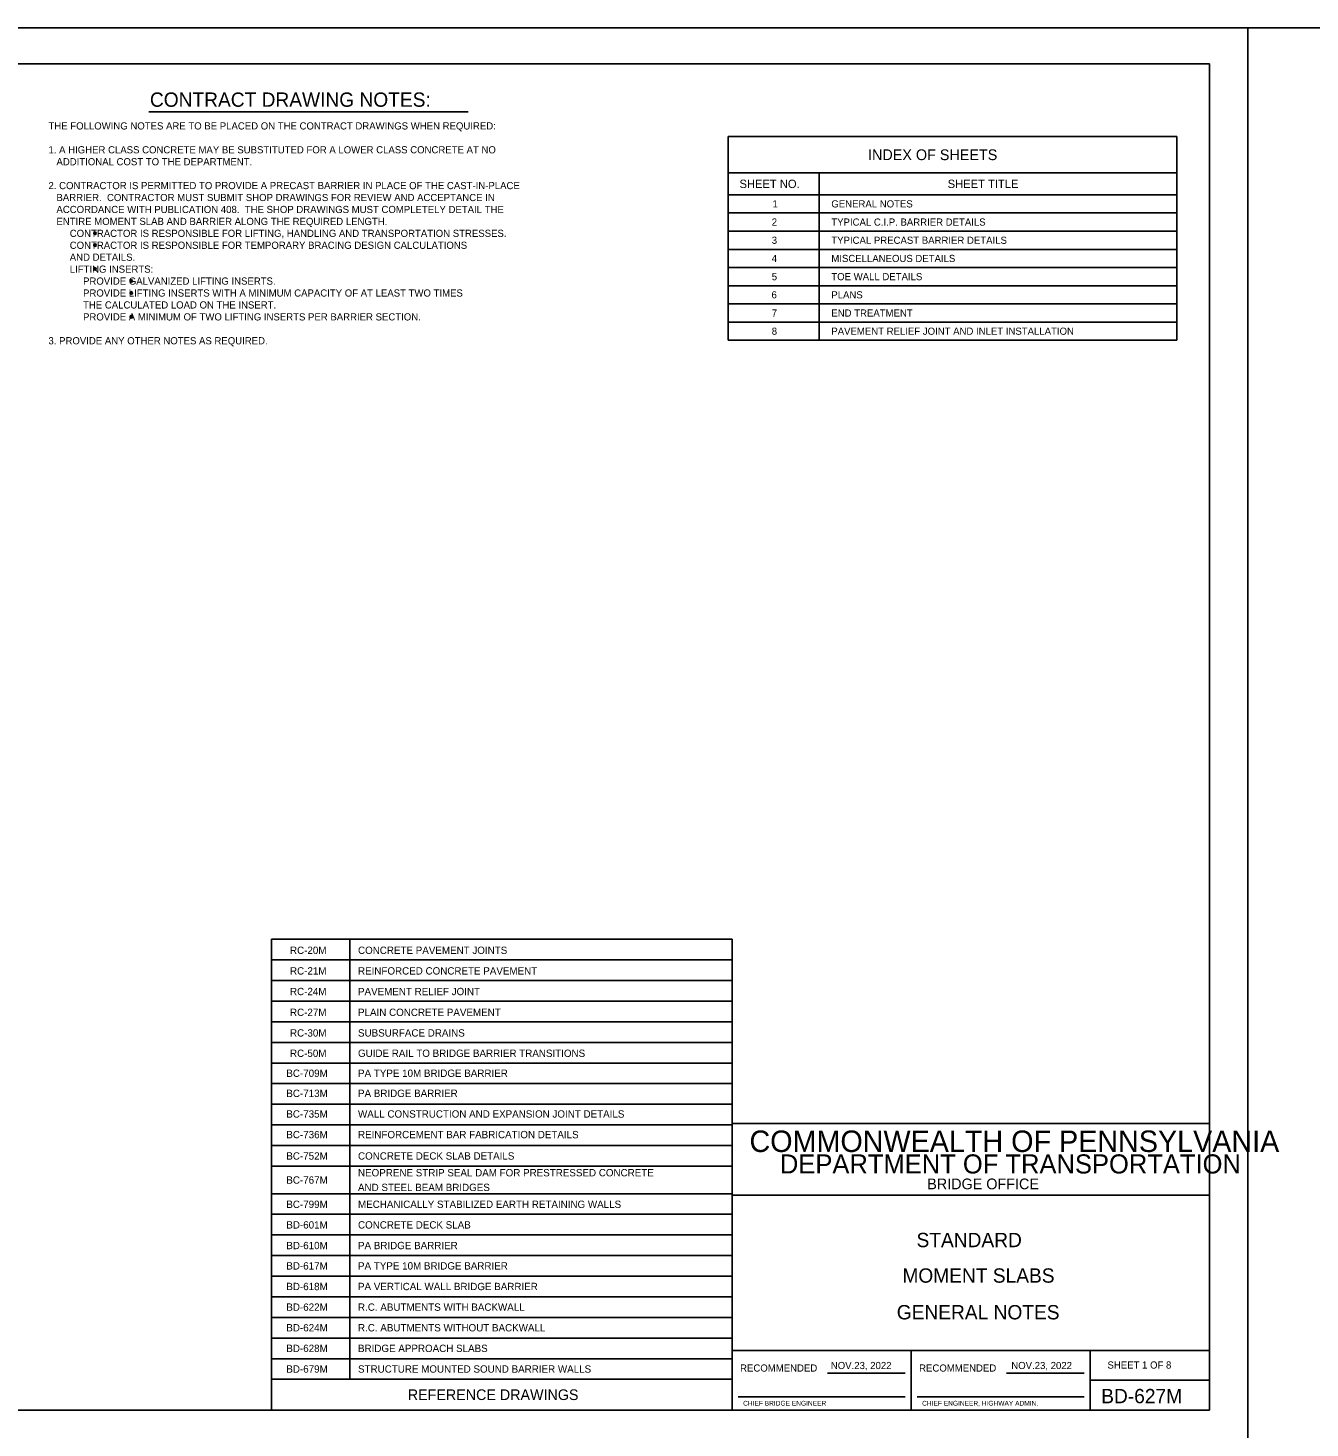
# Model space of a CAD drawing. Extents: x 638167 to 640248, y 296544 to 298920.
# Drawn here: x 638497 to 639034, y 298334 to 298920 of the extents above; entities that cross this region are included whole.
import ezdxf

# ---------------------------------------------------------------- set-up
doc = ezdxf.new("R2010")
doc.units = 0
for name, color, linetype in [('1', 7, 'Continuous'), ('2', 7, 'Continuous'), ('PLT-BNDY', 7, 'Continuous'), ('SIGNATORY TITLES', 7, 'Continuous')]:
    doc.layers.add(name, color=color, linetype=linetype)

msp = doc.modelspace()

# ---------------------------------------------------------------- linework, layer by layer
at = {"layer": '1'}
for p, q in [((638991.78, 298905.48), (638205.78, 298905.48)), ((638991.78, 298341.48), (638991.78, 298905.48)), ((638547.37, 298885.39), (638681.18, 298885.39)), ((638790.16, 298875), (638978.06, 298875)), ((638790.16, 298789.65), (638790.16, 298875)), ((638978.06, 298789.65), (638978.06, 298875)), ((638790.16, 298859.76), (638978.06, 298859.76)), ((638828.26, 298789.65), (638828.26, 298859.76)), ((638790.16, 298850.61), (638978.06, 298850.61)), ((638790.16, 298842.99), (638978.06, 298842.99)), ((638790.16, 298835.37), (638978.06, 298835.37)), ((638790.16, 298827.75), (638978.06, 298827.75)), ((638790.16, 298820.13), (638978.06, 298820.13)), ((638790.16, 298812.51), (638978.06, 298812.51)), ((638790.16, 298804.89), (638978.06, 298804.89)), ((638790.16, 298797.27), (638978.06, 298797.27)), ((638790.16, 298789.65), (638978.06, 298789.65)), ((638598.8, 298538.71), (638598.8, 298341.48)), ((638598.8, 298538.71), (638791.78, 298538.71)), ((638631.63, 298538.71), (638631.63, 298354.38)), ((638791.78, 298538.71), (638791.78, 298461.48)), ((638598.8, 298530.07), (638791.78, 298530.07)), ((638598.8, 298521.43), (638791.78, 298521.43)), ((638598.8, 298512.79), (638791.78, 298512.79)), ((638598.8, 298504.15), (638791.78, 298504.15)), ((638598.8, 298495.51), (638791.78, 298495.51)), ((638598.8, 298486.87), (638791.78, 298486.87)), ((638598.8, 298478.23), (638791.78, 298478.23)), ((638598.8, 298469.59), (638791.78, 298469.59)), ((638598.8, 298460.95), (638791.78, 298460.95)), ((638991.78, 298461.48), (638791.78, 298461.48)), ((638791.78, 298461.48), (638791.78, 298341.48)), ((638991.78, 298341.48), (638991.78, 298461.48)), ((638598.8, 298452.31), (638791.78, 298452.31)), ((638598.8, 298443.66), (638791.78, 298443.66)), ((638598.8, 298432.14), (638791.78, 298432.14)), ((638991.78, 298431.48), (638791.78, 298431.48)), ((638598.8, 298423.5), (638791.78, 298423.5)), ((638598.8, 298414.86), (638791.78, 298414.86)), ((638598.8, 298406.22), (638791.78, 298406.22)), ((638598.8, 298397.58), (638791.78, 298397.58)), ((638598.8, 298388.94), (638791.78, 298388.94)), ((638598.8, 298380.3), (638791.78, 298380.3)), ((638598.8, 298371.66), (638791.78, 298371.66)), ((638991.78, 298366.48), (638791.78, 298366.48)), ((638866.78, 298341.48), (638866.78, 298366.48)), ((638941.78, 298366.48), (638941.78, 298341.48)), ((638598.8, 298363.02), (638791.78, 298363.02)), ((638598.8, 298354.38), (638791.78, 298354.38)), ((638941.78, 298353.98), (638991.78, 298353.98)), ((638794.28, 298346.98), (638864.28, 298346.98)), ((638869.28, 298346.98), (638939.28, 298346.98)), ((638205.78, 298341.48), (638991.78, 298341.48)), ((638791.78, 298341.48), (638991.78, 298341.48))]:
    msp.add_line(p, q, dxfattribs=at)
for centre, radius in [((638524.82, 298834.49), 0.533), ((638524.82, 298834.49), 0.4), ((638524.82, 298834.49), 0.267), ((638524.82, 298834.49), 0.133), ((638524.82, 298829.49), 0.533), ((638524.82, 298829.49), 0.4), ((638524.82, 298829.49), 0.267), ((638524.82, 298829.49), 0.133), ((638524.82, 298819.49), 0.533), ((638524.82, 298819.49), 0.4), ((638524.82, 298819.49), 0.267), ((638524.82, 298819.49), 0.133), ((638540.01, 298814.49), 0.533), ((638540.01, 298814.49), 0.4), ((638540.01, 298814.49), 0.267), ((638540.01, 298814.49), 0.133), ((638540.01, 298809.49), 0.533), ((638540.01, 298809.49), 0.4), ((638540.01, 298809.49), 0.267), ((638540.01, 298809.49), 0.133), ((638540.01, 298799.49), 0.533), ((638540.01, 298799.49), 0.4), ((638540.01, 298799.49), 0.267), ((638540.01, 298799.49), 0.133)]:
    msp.add_circle(centre, radius, dxfattribs=at)
at = {"layer": '2'}
for p, q in [((638831.75, 298356.98), (638864.28, 298356.98)), ((638906.75, 298356.98), (638939.28, 298356.98))]:
    msp.add_line(p, q, dxfattribs=at)
at = {"layer": 'PLT-BNDY'}
for points in [[(638166.78, 298920.48), (639007.78, 298920.48), (639007.78, 298326.48), (638166.78, 298326.48)], [(639007.78, 298920.48), (639848.78, 298920.48), (639848.78, 298326.48), (639007.78, 298326.48)]]:
    msp.add_lwpolyline(points, close=True, dxfattribs=at)

# ---------------------------------------------------------------- texts
at = {"layer": '1'}
for s, height, p in [('CONTRACT DRAWING NOTES:', 6, (638547.81, 298887.47)), ('THE FOLLOWING NOTES ARE TO BE PLACED ON THE CONTRACT DRAWINGS WHEN REQUIRED:', 3, (638505.3, 298877.96)), ('1. A HIGHER CLASS CONCRETE MAY BE SUBSTITUTED FOR A LOWER CLASS CONCRETE AT NO', 3, (638505.3, 298867.96)), ('INDEX OF SHEETS', 4.5, (638848.71, 298865.13)), ('   ADDITIONAL COST TO THE DEPARTMENT.', 3, (638505.3, 298862.96)), ('SHEET NO.', 3.5, (638794.85, 298853.43)), ('SHEET TITLE', 3.5, (638882.07, 298853.43)), ('2. CONTRACTOR IS PERMITTED TO PROVIDE A PRECAST BARRIER IN PLACE OF THE CAST-IN-PLACE', 3, (638505.3, 298852.96)), ('   ACCORDANCE WITH PUBLICATION 408.  THE SHOP DRAWINGS MUST COMPLETELY DETAIL THE', 3, (638505.3, 298842.96)), ('   BARRIER.  CONTRACTOR MUST SUBMIT SHOP DRAWINGS FOR REVIEW AND ACCEPTANCE IN', 3, (638505.3, 298847.96)), ('1', 3, (638808.7, 298845.3)), ('GENERAL NOTES', 3, (638833.33, 298845.3)), ('   ENTIRE MOMENT SLAB AND BARRIER ALONG THE REQUIRED LENGTH.', 3, (638505.3, 298837.96)), ('2', 3, (638808.36, 298837.68)), ('TYPICAL C.I.P. BARRIER DETAILS', 3, (638833.33, 298837.68)), ('        CONTRACTOR IS RESPONSIBLE FOR LIFTING, HANDLING AND TRANSPORTATION STRESSES.', 3, (638505.3, 298832.96)), ('        CONTRACTOR IS RESPONSIBLE FOR TEMPORARY BRACING DESIGN CALCULATIONS', 3, (638505.3, 298827.96)), ('3', 3, (638808.36, 298830.06)), ('TYPICAL PRECAST BARRIER DETAILS', 3, (638833.33, 298830.06)), ('        AND DETAILS.', 3, (638505.3, 298822.96)), ('4', 3, (638808.36, 298822.44)), ('MISCELLANEOUS DETAILS', 3, (638833.33, 298822.44)), ('        LIFTING INSERTS:', 3, (638505.3, 298817.96)), ('             PROVIDE GALVANIZED LIFTING INSERTS.', 3, (638505.3, 298812.96)), ('5', 3, (638808.36, 298814.82)), ('TOE WALL DETAILS', 3, (638833.33, 298814.82)), ('             PROVIDE LIFTING INSERTS WITH A MINIMUM CAPACITY OF AT LEAST TWO TIMES', 3, (638505.3, 298807.96)), ('6', 3, (638808.27, 298807.2)), ('PLANS', 3, (638833.33, 298807.2)), ('             THE CALCULATED LOAD ON THE INSERT.', 3, (638505.3, 298802.96)), ('             PROVIDE A MINIMUM OF TWO LIFTING INSERTS PER BARRIER SECTION.', 3, (638505.3, 298797.96)), ('7', 3, (638808.36, 298799.58)), ('END TREATMENT', 3, (638833.33, 298799.58)), ('8', 3, (638808.36, 298791.96)), ('PAVEMENT RELIEF JOINT AND INLET INSTALLATION', 3, (638833.33, 298791.96)), ('3. PROVIDE ANY OTHER NOTES AS REQUIRED.', 3, (638505.3, 298787.96)), ('RC-20M', 3.072, (638606.5, 298532.57)), ('CONCRETE PAVEMENT JOINTS', 3.072, (638635, 298532.57)), ('RC-21M', 3.072, (638606.5, 298523.94)), ('REINFORCED CONCRETE PAVEMENT', 3.072, (638635, 298523.94)), ('RC-24M', 3.072, (638606.5, 298515.3)), ('PAVEMENT RELIEF JOINT', 3.072, (638635, 298515.3)), ('RC-27M', 3.072, (638606.5, 298506.58)), ('PLAIN CONCRETE PAVEMENT', 3.072, (638635, 298506.58)), ('RC-30M', 3.072, (638606.5, 298497.95)), ('SUBSURFACE DRAINS', 3.072, (638635, 298497.95)), ('RC-50M', 3.072, (638606.5, 298489.43)), ('GUIDE RAIL TO BRIDGE BARRIER TRANSITIONS', 3.072, (638635, 298489.43)), ('BC-709M', 3.072, (638604.97, 298481.06)), ('PA TYPE 10M BRIDGE BARRIER', 3.072, (638635, 298481.06)), ('BC-713M', 3.072, (638604.97, 298472.65)), ('PA BRIDGE BARRIER', 3.072, (638635, 298472.65)), ('BC-735M', 3.072, (638604.97, 298464)), ('WALL CONSTRUCTION AND EXPANSION JOINT DETAILS', 3.072, (638635, 298464)), ('BC-736M', 3.072, (638604.97, 298455.36)), ('REINFORCEMENT BAR FABRICATION DETAILS', 3.072, (638635, 298455.36)), ('COMMONWEALTH OF PENNSYLVANIA', 9, (638799.03, 298449.6)), ('BC-752M', 3.072, (638604.97, 298446.41)), ('CONCRETE DECK SLAB DETAILS', 3.072, (638635, 298446.41)), ('DEPARTMENT OF TRANSPORTATION', 8.0002, (638811.78, 298440.6)), ('NEOPRENE STRIP SEAL DAM FOR PRESTRESSED CONCRETE', 3.072, (638635, 298439.39)), ('BC-767M', 3.072, (638604.97, 298436.32)), ('AND STEEL BEAM BRIDGES', 3.072, (638635, 298433.24)), ('BRIDGE OFFICE', 4.5, (638873.52, 298433.98)), ('BC-799M', 3.072, (638604.97, 298426.16)), ('MECHANICALLY STABILIZED EARTH RETAINING WALLS', 3.072, (638635, 298426.16)), ('BD-601M', 3.072, (638604.97, 298417.53)), ('CONCRETE DECK SLAB', 3.072, (638635, 298417.53)), ('BD-610M', 3.072, (638604.97, 298408.89)), ('PA BRIDGE BARRIER', 3.072, (638635, 298408.89)), ('STANDARD', 6, (638869.03, 298409.73)), ('BD-617M', 3.072, (638604.97, 298400.36)), ('PA TYPE 10M BRIDGE BARRIER', 3.072, (638635, 298400.36)), ('MOMENT SLABS', 6.0001, (638863.11, 298394.85)), ('BD-618M', 3.072, (638604.97, 298391.72)), ('PA VERTICAL WALL BRIDGE BARRIER', 3.072, (638635, 298391.72)), ('BD-622M', 3.072, (638604.97, 298383.08)), ('R.C. ABUTMENTS WITH BACKWALL', 3.072, (638635, 298383.08)), ('GENERAL NOTES', 6.0001, (638860.74, 298379.48)), ('BD-624M', 3.072, (638604.97, 298374.44)), ('R.C. ABUTMENTS WITHOUT BACKWALL', 3.072, (638635, 298374.44)), ('BD-628M', 3.072, (638604.97, 298365.8)), ('BRIDGE APPROACH SLABS', 3.072, (638635, 298365.8)), ('BD-679M', 3.072, (638604.97, 298357.16)), ('STRUCTURE MOUNTED SOUND BARRIER WALLS', 3.072, (638635, 298357.16)), ('RECOMMENDED', 3, (638795.11, 298357.6)), ('RECOMMENDED', 3, (638870.12, 298357.6)), ('SHEET 1 OF 8', 3, (638949.04, 298358.86)), ('REFERENCE DRAWINGS', 4.4775, (638655.86, 298345.69)), ('BD-627M', 6, (638946.41, 298344.35))]:
    msp.add_text(s, height=height, dxfattribs=at).set_placement(p)
at = {"layer": 'SIGNATORY TITLES'}
for s, height, p in [('NOV.23, 2022', 3, (638833.12, 298358.66)), ('NOV.23, 2022', 3, (638908.74, 298358.66)), ('CHIEF BRIDGE ENGINEER', 2, (638796.37, 298343.35)), ('CHIEF ENGINEER, HIGHWAY ADMIN.', 2, (638871.37, 298343.35))]:
    msp.add_text(s, height=height, dxfattribs=at).set_placement(p)

doc.saveas('drawing.dxf')
